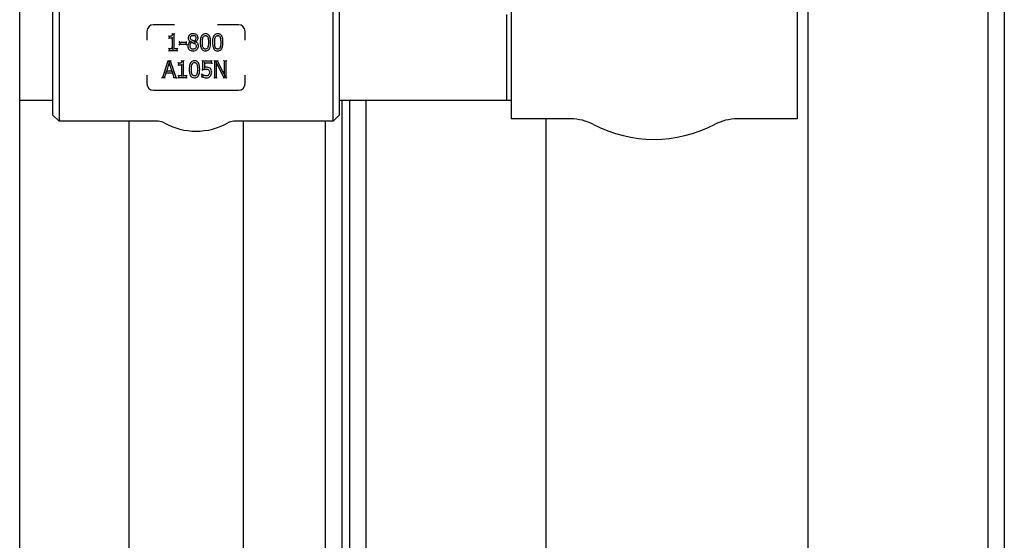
# Model space of a CAD drawing. Header units: inches. Extents: x 24 to 1128, y -94 to 748.
# Tile 418 of 546: x 971 to 986, y 251 to 259. Entities that reach past the tile are written whole.
import ezdxf

# ---------------------------------------------------------------- set-up
doc = ezdxf.new("R2010")
doc.units = ezdxf.units.IN
doc.header["$LTSCALE"] = 32
doc.header["$MEASUREMENT"] = 0
doc.layers.add('Visible (ANSI)', color=7, linetype='Continuous', lineweight=30)

msp = doc.modelspace()

# ---------------------------------------------------------------- linework, layer by layer
at = {"layer": 'Visible (ANSI)'}
for p, q in [((970.95916, 230.87537), (970.95916, 266.62537)), ((985.75416, 266.40662), (985.75416, 155.34422)), ((986.00416, 266.40662), (986.00416, 155.34422)), ((983.00416, 263.73255), (983.00416, 155.34422)), ((971.46666, 257.18287), (971.46666, 258.94287)), ((971.56041, 259.03662), (971.56041, 257.08912)), ((975.74791, 257.08912), (975.74791, 259.03662)), ((975.84166, 258.94287), (975.84166, 257.18287)), ((978.46666, 259.00037), (978.46666, 257.12537)), ((982.83666, 259.00037), (982.83666, 257.12537)), ((978.40416, 257.40537), (978.40416, 258.72037)), ((973.32701, 258.56287), (973.00416, 258.56287)), ((974.30416, 258.56287), (973.98132, 258.56287)), ((972.90416, 258.46287), (972.90416, 258.33036)), ((973.24119, 258.38637), (973.23077, 258.39678)), ((973.24119, 258.36347), (973.23077, 258.35306)), ((973.24119, 258.38637), (973.24119, 258.36347)), ((973.24119, 258.36347), (973.25161, 258.37389)), ((973.24119, 258.36347), (973.28657, 258.36347)), ((973.28657, 258.36347), (973.27616, 258.35306)), ((973.29285, 258.42121), (973.28324, 258.43163)), ((973.28657, 258.36347), (973.29699, 258.37389)), ((973.28657, 258.36347), (973.28657, 258.19593)), ((973.31878, 258.42121), (973.29285, 258.42121)), ((973.31878, 258.42121), (973.30837, 258.4108)), ((973.31878, 258.42121), (973.3292, 258.43163)), ((973.31878, 258.19593), (973.31878, 258.42121)), ((974.40416, 258.33036), (974.40416, 258.46287)), ((973.24119, 258.19593), (973.23077, 258.20635)), ((973.28657, 258.19593), (973.24119, 258.19593)), ((973.24119, 258.19593), (973.24119, 258.1704)), ((973.24119, 258.19593), (973.25161, 258.18551)), ((973.24119, 258.1704), (973.25161, 258.18082)), ((973.28657, 258.19593), (973.27616, 258.20635)), ((973.28657, 258.19593), (973.29699, 258.18551)), ((973.31878, 258.19593), (973.30837, 258.18551)), ((973.31878, 258.19593), (973.3292, 258.20635)), ((973.36315, 258.19593), (973.31878, 258.19593)), ((973.36315, 258.19593), (973.35274, 258.18551)), ((973.36315, 258.1704), (973.35274, 258.18082)), ((973.36315, 258.19593), (973.37357, 258.20635)), ((973.36315, 258.1704), (973.36315, 258.19593)), ((973.4061, 258.295), (973.39569, 258.30541)), ((973.39569, 258.25419), (973.4061, 258.26461)), ((973.50071, 258.295), (973.4061, 258.295)), ((973.4061, 258.295), (973.4061, 258.26461)), ((973.4061, 258.295), (973.41652, 258.28458)), ((973.4061, 258.26461), (973.41652, 258.27502)), ((973.4061, 258.26461), (973.50071, 258.26461)), ((973.50071, 258.295), (973.4903, 258.28458)), ((973.50071, 258.26461), (973.4903, 258.27502)), ((973.50071, 258.295), (973.51113, 258.30541)), ((973.50071, 258.26461), (973.50071, 258.295)), ((973.50071, 258.26461), (973.51113, 258.25419)), ((973.58082, 258.31091), (973.57041, 258.30492)), ((973.57041, 258.30492), (973.57041, 258.30391)), ((973.57935, 258.29834), (973.57041, 258.30391)), ((973.59046, 258.2954), (973.5893, 258.30712)), ((973.62207, 258.2707), (973.62713, 258.2798)), ((973.62693, 258.31201), (973.62891, 258.30042)), ((973.63616, 258.29584), (973.64658, 258.30249)), ((973.63757, 258.30905), (973.64658, 258.30351)), ((973.64658, 258.30249), (973.64658, 258.30351)), ((973.23077, 258.15999), (973.24119, 258.1704)), ((973.24119, 258.1704), (973.36315, 258.1704)), ((973.36315, 258.1704), (973.37357, 258.15999)), ((973.22427, 258.00878), (973.14, 257.75878)), ((973.20543, 257.85704), (973.24393, 257.97475)), ((973.21679, 258.0192), (973.22427, 258.00878)), ((973.2652, 258.00878), (973.22427, 258.00878)), ((973.22427, 258.00878), (973.23176, 257.99837)), ((973.24069, 257.99837), (973.24391, 258.0007)), ((973.24391, 258.0007), (973.24393, 257.97475)), ((973.24391, 258.0007), (973.24713, 257.99837)), ((973.24393, 257.97475), (973.28262, 257.85704)), ((973.24395, 257.94131), (973.24393, 257.97475)), ((973.2652, 258.00878), (973.25772, 257.99837)), ((973.2652, 258.00878), (973.27268, 258.0192)), ((973.34948, 257.75878), (973.2652, 258.00878)), ((973.38574, 257.97475), (973.37532, 257.98516)), ((973.38574, 257.95185), (973.37532, 257.94144)), ((973.38574, 257.97475), (973.38574, 257.95185)), ((973.38574, 257.95185), (973.39616, 257.96227)), ((973.38574, 257.95185), (973.43112, 257.95185)), ((973.43112, 257.95185), (973.42071, 257.94144)), ((973.4374, 258.00959), (973.42779, 258.02001)), ((973.43112, 257.95185), (973.44154, 257.96227)), ((973.43112, 257.95185), (973.43112, 257.78431)), ((973.46333, 258.00959), (973.4374, 258.00959)), ((973.46333, 258.00959), (973.45292, 257.99918)), ((973.46333, 258.00959), (973.47375, 258.02001)), ((973.46333, 257.78431), (973.46333, 258.00959)), ((973.75426, 258.00878), (973.74384, 258.0192)), ((973.75426, 257.87993), (973.74384, 257.86698)), ((973.75426, 258.00878), (973.75426, 257.87993)), ((973.89141, 258.00878), (973.75426, 258.00878)), ((973.75426, 258.00878), (973.76468, 257.99837)), ((973.78647, 257.97941), (973.77605, 257.98982)), ((973.77605, 257.90086), (973.78647, 257.91275)), ((973.78647, 257.97941), (973.89141, 257.97941)), ((973.78647, 257.91275), (973.78647, 257.97941)), ((973.78647, 257.97941), (973.79689, 257.96899)), ((973.84462, 257.87446), (973.83785, 257.86654)), ((973.89141, 258.00878), (973.881, 257.99837)), ((973.89141, 257.97941), (973.881, 257.98982)), ((973.89141, 258.00878), (973.90183, 258.0192)), ((973.89141, 257.97941), (973.89141, 258.00878)), ((973.89141, 257.97941), (973.90183, 257.96899)), ((973.93598, 258.00878), (973.92557, 258.0192)), ((973.98319, 258.00878), (973.93598, 258.00878)), ((973.93598, 258.00878), (973.93598, 257.75878)), ((973.93598, 258.00878), (973.9464, 257.99837)), ((973.95656, 257.99837), (973.96028, 258.00208)), ((973.96028, 258.00208), (973.96636, 257.99837)), ((973.96698, 257.97434), (973.96028, 258.00208)), ((973.96698, 257.75878), (973.96698, 257.97434)), ((973.96698, 257.97434), (974.0776, 257.75878)), ((973.96698, 257.97434), (973.9774, 257.93123)), ((973.98319, 258.00878), (973.9768, 257.99837)), ((973.98319, 258.00878), (973.98958, 258.0192)), ((974.08388, 257.81085), (973.98319, 258.00878)), ((974.08388, 258.00878), (974.07346, 258.0192)), ((974.08388, 258.00878), (974.08388, 257.81085)), ((974.11487, 258.00878), (974.08388, 258.00878)), ((974.08388, 258.00878), (974.09429, 257.99837)), ((974.11487, 258.00878), (974.10446, 257.99837)), ((974.11487, 258.00878), (974.12529, 258.0192)), ((974.11487, 257.75878), (974.11487, 258.00878)), ((972.90416, 257.79539), (972.90416, 257.66287)), ((973.14, 257.75878), (973.12549, 257.74837)), ((973.14, 257.75878), (973.1545, 257.7692)), ((973.14, 257.75878), (973.17363, 257.75878)), ((973.17363, 257.75878), (973.16606, 257.7692)), ((973.17363, 257.75878), (973.19632, 257.82868)), ((973.17363, 257.75878), (973.1812, 257.74837)), ((973.19632, 257.82868), (973.18875, 257.83909)), ((973.19107, 257.84662), (973.20543, 257.85704)), ((973.19632, 257.82868), (973.29174, 257.82868)), ((973.19632, 257.82868), (973.20389, 257.81826)), ((973.2198, 257.86746), (973.20543, 257.85704)), ((973.28262, 257.85704), (973.20543, 257.85704)), ((973.28262, 257.85704), (973.26823, 257.86746)), ((973.28262, 257.85704), (973.29701, 257.84662)), ((973.29174, 257.82868), (973.28417, 257.81826)), ((973.29174, 257.82868), (973.29931, 257.83909)), ((973.29174, 257.82868), (973.31443, 257.75878)), ((973.31443, 257.75878), (973.30686, 257.74837)), ((973.31443, 257.75878), (973.322, 257.7692)), ((973.31443, 257.75878), (973.34948, 257.75878)), ((973.34948, 257.75878), (973.33497, 257.7692)), ((973.34948, 257.75878), (973.36398, 257.74837)), ((973.38574, 257.78431), (973.37532, 257.79473)), ((973.37532, 257.74837), (973.38574, 257.75878)), ((973.43112, 257.78431), (973.38574, 257.78431)), ((973.38574, 257.78431), (973.38574, 257.75878)), ((973.38574, 257.78431), (973.39616, 257.77389)), ((973.38574, 257.75878), (973.39616, 257.7692)), ((973.38574, 257.75878), (973.5077, 257.75878)), ((973.43112, 257.78431), (973.42071, 257.79473)), ((973.43112, 257.78431), (973.44154, 257.77389)), ((973.46333, 257.78431), (973.45292, 257.77389)), ((973.46333, 257.78431), (973.47375, 257.79473)), ((973.5077, 257.78431), (973.46333, 257.78431)), ((973.5077, 257.78431), (973.49729, 257.77389)), ((973.5077, 257.75878), (973.49729, 257.7692)), ((973.5077, 257.78431), (973.51812, 257.79473)), ((973.5077, 257.75878), (973.5077, 257.78431)), ((973.5077, 257.75878), (973.51812, 257.74837)), ((973.74393, 257.80315), (973.73351, 257.81357)), ((973.74393, 257.7677), (973.73351, 257.76121)), ((973.74636, 257.80315), (973.74393, 257.80315)), ((973.74393, 257.80315), (973.74393, 257.7677)), ((973.74393, 257.80315), (973.74576, 257.80132)), ((973.74636, 257.80315), (973.74978, 257.81357)), ((973.76978, 257.77998), (973.7733, 257.78978)), ((973.85395, 257.79091), (973.84603, 257.79768)), ((973.93598, 257.75878), (973.92557, 257.74837)), ((973.93598, 257.75878), (973.9464, 257.7692)), ((973.93598, 257.75878), (973.96698, 257.75878)), ((973.96698, 257.75878), (973.95656, 257.7692)), ((973.96698, 257.75878), (973.9774, 257.74837)), ((974.07123, 257.74837), (974.0776, 257.75878)), ((974.08388, 257.81085), (974.07346, 257.8543)), ((974.0776, 257.75878), (974.08396, 257.7692)), ((974.0776, 257.75878), (974.11487, 257.75878)), ((974.08388, 257.81085), (974.09395, 257.76885)), ((974.09338, 257.7692), (974.09395, 257.76885)), ((974.09395, 257.76885), (974.09429, 257.7692)), ((974.11487, 257.75878), (974.10446, 257.7692)), ((974.11487, 257.75878), (974.12529, 257.74837)), ((974.40416, 257.66287), (974.40416, 257.79539)), ((973.00416, 257.56287), (974.30416, 257.56287)), ((971.46666, 257.40537), (970.95916, 257.40537)), ((978.40416, 257.40537), (975.84166, 257.40537)), ((975.87916, 257.40537), (975.87916, 155.34422)), ((976.00416, 155.34422), (976.00416, 257.40537)), ((976.25416, 155.34422), (976.25416, 257.40537)), ((978.46666, 257.40701), (978.40416, 257.40537)), ((971.46666, 257.18287), (971.56041, 257.08912)), ((975.84166, 257.18287), (975.74791, 257.08912)), ((979.37844, 257.12537), (978.46666, 257.12537)), ((979.00416, 155.34422), (979.00416, 257.12537)), ((982.83666, 257.12537), (981.92489, 257.12537)), ((973.0765, 257.08912), (971.56041, 257.08912)), ((972.62916, 257.08912), (972.62916, 240.50037)), ((975.74791, 257.08912), (974.23183, 257.08912)), ((974.37916, 150.38487), (974.37916, 257.08912)), ((975.62916, 257.08912), (975.62916, 155.34422))]:
    msp.add_line(p, q, dxfattribs=at)
for centre, radius, start, end in [((973.00416, 258.46287), 0.1, 90, 180), ((974.30416, 258.46287), 0.1, 0, 90), ((973.00416, 257.66287), 0.1, 180, 270), ((974.30416, 257.66287), 0.1, 270, 0), ((979.37844, 256.37537), 0.75, 62.419801, 90), ((981.92489, 256.37537), 0.75, 90, 117.580199), ((973.0765, 256.90162), 0.1875, 60.655171, 90), ((973.65416, 257.92912), 0.99125, 240.655171, 299.344829), ((974.23183, 256.90162), 0.1875, 90, 119.344829), ((980.65166, 258.81287), 2, 242.419801, 297.580199)]:
    msp.add_arc(centre, radius, start, end, dxfattribs=at)
for points, knots in [([(973.29285, 258.42121), (973.29261, 258.41822), (973.29219, 258.41529), (973.29066, 258.40881), (973.28937, 258.40537), (973.28629, 258.40013), (973.2847, 258.39815), (973.28168, 258.3954), (973.28042, 258.39447), (973.27908, 258.39366), (973.27628, 258.39198), (973.27299, 258.39063), (973.2655, 258.38845), (973.26122, 258.38768), (973.25173, 258.38659), (973.24648, 258.38637), (973.24119, 258.38637)], [-0.219145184, -0.219145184, -0.219145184, -0.219145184, -0.192911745, -0.192911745, -0.157424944, -0.157424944, -0.130127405, -0.130127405, -0.113066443, -0.113066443, -0.113066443, -0.079749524, -0.079749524, -0.042571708, -0.042571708, 0, 0, 0, 0]), ([(973.25161, 258.37626), (973.25158, 258.37629), (973.25156, 258.37631), (973.25044, 258.37736), (973.24934, 258.3784), (973.24728, 258.38038), (973.24629, 258.38134), (973.24443, 258.38315), (973.24356, 258.38401), (973.24231, 258.38525), (973.24188, 258.38568), (973.24133, 258.38623), (973.24119, 258.38637), (973.24119, 258.38637)], [-0.0497712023, -0.0497712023, -0.0497712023, -0.0497712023, -0.0495105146, -0.0495105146, -0.0381761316, -0.0381761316, -0.027254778, -0.027254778, -0.0159170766, -0.0159170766, -0.0074240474, -0.0074240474, 0, 0, 0, 0]), ([(973.30183, 258.4108), (973.30181, 258.41082), (973.30179, 258.41085), (973.30093, 258.41192), (973.30007, 258.41296), (973.29842, 258.41493), (973.29761, 258.41588), (973.29597, 258.41776), (973.29515, 258.41868), (973.29396, 258.42001), (973.29353, 258.42048), (973.29299, 258.42107), (973.29285, 258.42121), (973.29285, 258.42121)], [-0.0002461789, -0.0002461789, -0.0002461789, -0.0002461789, 0, 0, 0.0102186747, 0.0102186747, 0.0202290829, 0.0202290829, 0.0317142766, 0.0317142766, 0.0405246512, 0.0405246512, 0.048289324, 0.048289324, 0.048289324, 0.048289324]), ([(973.60951, 258.42607), (973.60398, 258.42607), (973.59831, 258.42567), (973.58595, 258.42356), (973.57929, 258.42161), (973.56361, 258.4144), (973.55523, 258.40814), (973.54276, 258.39345), (973.53838, 258.38528), (973.53474, 258.3712), (973.53414, 258.3656), (973.53414, 258.36023)], [-0.241089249, -0.241089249, -0.241089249, -0.241089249, -0.202852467, -0.202852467, -0.157550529, -0.157550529, -0.090719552, -0.090719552, -0.035203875, -0.035203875, 0, 0, 0, 0]), ([(973.53414, 258.36023), (973.53414, 258.35659), (973.53438, 258.35281), (973.53614, 258.34199), (973.53865, 258.33474), (973.54306, 258.32842), (973.54745, 258.32213), (973.55273, 258.31724), (973.56217, 258.31), (973.56628, 258.30733), (973.57041, 258.30492)], [-0.149197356, -0.149197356, -0.149197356, -0.149197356, -0.124988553, -0.124988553, -0.080485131, -0.080485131, -0.080485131, -0.033675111, -0.033675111, 0, 0, 0, 0]), ([(973.56777, 258.36408), (973.56777, 258.36673), (973.56798, 258.36935), (973.56914, 258.37586), (973.57045, 258.37955), (973.5749, 258.38726), (973.57851, 258.391), (973.58742, 258.39709), (973.59261, 258.39919), (973.60176, 258.40103), (973.6055, 258.40136), (973.6093, 258.40136)], [-0.200284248, -0.200284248, -0.200284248, -0.200284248, -0.175955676, -0.175955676, -0.137029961, -0.137029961, -0.086426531, -0.086426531, -0.033538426, -0.033538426, 0, 0, 0, 0]), ([(973.59168, 258.32761), (973.59045, 258.32832), (973.58925, 258.32905), (973.58313, 258.33303), (973.57877, 258.33672), (973.57213, 258.34497), (973.57002, 258.34928), (973.56812, 258.35737), (973.56777, 258.3607), (973.56777, 258.36408)], [-0.143933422, -0.143933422, -0.143933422, -0.143933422, -0.131850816, -0.131850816, -0.080701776, -0.080701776, -0.031039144, -0.031039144, 0, 0, 0, 0]), ([(973.62693, 258.31201), (973.62369, 258.31307), (973.62044, 258.31428), (973.61395, 258.3169), (973.61071, 258.31832), (973.60748, 258.31981), (973.60474, 258.32108), (973.60201, 258.32236), (973.59667, 258.32497), (973.59403, 258.3263), (973.59168, 258.32761)], [-0.103161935, -0.103161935, -0.103161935, -0.103161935, -0.074986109, -0.074986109, -0.046810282, -0.046810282, -0.046810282, -0.023405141, -0.023405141, 0, 0, 0, 0]), ([(973.6093, 258.40136), (973.61268, 258.40136), (973.61603, 258.40112), (973.62344, 258.39988), (973.62737, 258.39869), (973.63604, 258.39449), (973.64042, 258.39086), (973.64723, 258.38212), (973.64952, 258.37728), (973.65149, 258.36884), (973.65185, 258.36549), (973.65185, 258.36205)], [-0.206260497, -0.206260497, -0.206260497, -0.206260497, -0.176768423, -0.176768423, -0.13805989, -0.13805989, -0.083499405, -0.083499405, -0.031563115, -0.031563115, 0, 0, 0, 0]), ([(973.68467, 258.36246), (973.68467, 258.36637), (973.68436, 258.37041), (973.68249, 258.38091), (973.68023, 258.38731), (973.67248, 258.40057), (973.66661, 258.40668), (973.65365, 258.41619), (973.64666, 258.41956), (973.62955, 258.42499), (973.61936, 258.42607), (973.60951, 258.42607)], [-0.2382608, -0.2382608, -0.2382608, -0.2382608, -0.212527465, -0.212527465, -0.171354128, -0.171354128, -0.118327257, -0.118327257, -0.069104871, -0.069104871, 0, 0, 0, 0]), ([(973.62488, 258.32377), (973.62489, 258.32374), (973.62489, 258.32371), (973.62507, 258.32273), (973.62524, 258.32177), (973.62557, 258.31992), (973.62572, 258.31903), (973.62609, 258.3169), (973.6263, 258.31572), (973.62661, 258.31387), (973.62673, 258.31317), (973.62689, 258.31225), (973.62693, 258.31201), (973.62693, 258.31201)], [-0.0446884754, -0.0446884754, -0.0446884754, -0.0446884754, -0.0444658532, -0.0444658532, -0.037097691, -0.037097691, -0.029877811, -0.029877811, -0.018940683, -0.018940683, -0.0092124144, -0.0092124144, 0, 0, 0, 0]), ([(973.65185, 258.36205), (973.65185, 258.35731), (973.65146, 258.35257), (973.64926, 258.34073), (973.64689, 258.33412), (973.6401, 258.32406), (973.63644, 258.3201), (973.63062, 258.31493), (973.6288, 258.31345), (973.62693, 258.31201)], [-0.171595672, -0.171595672, -0.171595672, -0.171595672, -0.131191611, -0.131191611, -0.066545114, -0.066545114, -0.019728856, -0.019728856, 0, 0, 0, 0]), ([(973.64658, 258.30351), (973.64927, 258.30487), (973.65194, 258.3064), (973.66016, 258.31185), (973.66536, 258.31647), (973.67539, 258.32891), (973.67949, 258.33672), (973.68376, 258.35087), (973.68467, 258.3567), (973.68467, 258.36246)], [-0.157442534, -0.157442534, -0.157442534, -0.157442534, -0.137319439, -0.137319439, -0.09338685, -0.09338685, -0.035918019, -0.035918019, 0, 0, 0, 0]), ([(973.79731, 258.42547), (973.79238, 258.42547), (973.78731, 258.42513), (973.77409, 258.42294), (973.76592, 258.42028), (973.74946, 258.41044), (973.74214, 258.40265), (973.73684, 258.39417), (973.73137, 258.38541), (973.72794, 258.37626), (973.72245, 258.35686), (973.72068, 258.34663), (973.71785, 258.32265), (973.71729, 258.30886), (973.71729, 258.2952)], [-0.397627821, -0.397627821, -0.397627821, -0.397627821, -0.363735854, -0.363735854, -0.309508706, -0.309508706, -0.243937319, -0.243937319, -0.243937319, -0.176606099, -0.176606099, -0.101793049, -0.101793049, 0, 0, 0, 0]), ([(973.75132, 258.2952), (973.75132, 258.30996), (973.75179, 258.32469), (973.75314, 258.33916), (973.75421, 258.35048), (973.7562, 258.36172), (973.76003, 258.37137)], [-0.205397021, -0.205397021, -0.205397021, -0.205397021, -0.091163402, -0.091163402, -0.091163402, 0, 0, 0, 0]), ([(973.76003, 258.37137), (973.76073, 258.37312), (973.7615, 258.37482), (973.76496, 258.38162), (973.76831, 258.38613), (973.77643, 258.39305), (973.78115, 258.39534), (973.78996, 258.39736), (973.7936, 258.39771), (973.79731, 258.39771)], [-0.155198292, -0.155198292, -0.155198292, -0.155198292, -0.13862551, -0.13862551, -0.086284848, -0.086284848, -0.03318648, -0.03318648, 0, 0, 0, 0]), ([(973.87713, 258.2954), (973.87713, 258.31155), (973.8763, 258.32807), (973.87111, 258.36087), (973.86704, 258.37754), (973.85778, 258.39305), (973.853, 258.40106), (973.8465, 258.40859), (973.8259, 258.42257), (973.81097, 258.42547), (973.79731, 258.42547)], [-0.395550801, -0.395550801, -0.395550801, -0.395550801, -0.275419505, -0.275419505, -0.155293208, -0.155293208, -0.155293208, -0.093733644, -0.093733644, 0, 0, 0, 0]), ([(973.79731, 258.39771), (973.80013, 258.39771), (973.80292, 258.39751), (973.80834, 258.3966), (973.81095, 258.39588), (973.81717, 258.39336), (973.82056, 258.39109), (973.82682, 258.38498), (973.82957, 258.38106), (973.83259, 258.37509), (973.83331, 258.37345), (973.83398, 258.37178)], [-0.153457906, -0.153457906, -0.153457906, -0.153457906, -0.128159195, -0.128159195, -0.101903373, -0.101903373, -0.060659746, -0.060659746, -0.015922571, -0.015922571, 0, 0, 0, 0]), ([(973.83398, 258.37178), (973.83588, 258.36699), (973.83735, 258.36183), (973.84034, 258.34795), (973.84132, 258.33899), (973.84281, 258.3185), (973.8431, 258.30696), (973.8431, 258.2954)], [-0.206075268, -0.206075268, -0.206075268, -0.206075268, -0.161235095, -0.161235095, -0.089490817, -0.089490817, 0, 0, 0, 0]), ([(973.98491, 258.42547), (973.97998, 258.42547), (973.97491, 258.42513), (973.96169, 258.42294), (973.95352, 258.42028), (973.93706, 258.41044), (973.92974, 258.40265), (973.92444, 258.39417), (973.91897, 258.38541), (973.91554, 258.37626), (973.91005, 258.35686), (973.90828, 258.34663), (973.90545, 258.32265), (973.90489, 258.30886), (973.90489, 258.2952)], [-0.397627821, -0.397627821, -0.397627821, -0.397627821, -0.363735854, -0.363735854, -0.309508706, -0.309508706, -0.243937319, -0.243937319, -0.243937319, -0.176606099, -0.176606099, -0.101793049, -0.101793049, 0, 0, 0, 0]), ([(973.93892, 258.2952), (973.93892, 258.30996), (973.93939, 258.32469), (973.94075, 258.33916), (973.94181, 258.35048), (973.9438, 258.36172), (973.94763, 258.37137)], [-0.205397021, -0.205397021, -0.205397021, -0.205397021, -0.091163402, -0.091163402, -0.091163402, 0, 0, 0, 0]), ([(973.94763, 258.37137), (973.94833, 258.37312), (973.9491, 258.37482), (973.95256, 258.38162), (973.95591, 258.38613), (973.96403, 258.39305), (973.96875, 258.39534), (973.97756, 258.39736), (973.98121, 258.39771), (973.98491, 258.39771)], [-0.155198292, -0.155198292, -0.155198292, -0.155198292, -0.13862551, -0.13862551, -0.086284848, -0.086284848, -0.03318648, -0.03318648, 0, 0, 0, 0]), ([(974.06473, 258.2954), (974.06473, 258.31155), (974.06391, 258.32807), (974.05872, 258.36087), (974.05464, 258.37754), (974.04539, 258.39305), (974.0406, 258.40106), (974.0341, 258.40859), (974.0135, 258.42257), (973.99858, 258.42547), (973.98491, 258.42547)], [-0.395550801, -0.395550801, -0.395550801, -0.395550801, -0.275419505, -0.275419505, -0.155293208, -0.155293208, -0.155293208, -0.093733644, -0.093733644, 0, 0, 0, 0]), ([(973.98491, 258.39771), (973.98774, 258.39771), (973.99052, 258.39751), (973.99594, 258.3966), (973.99855, 258.39588), (974.00477, 258.39336), (974.00816, 258.39109), (974.01442, 258.38498), (974.01717, 258.38106), (974.02019, 258.37509), (974.02092, 258.37345), (974.02158, 258.37178)], [-0.153457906, -0.153457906, -0.153457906, -0.153457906, -0.128159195, -0.128159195, -0.101903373, -0.101903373, -0.060659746, -0.060659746, -0.015922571, -0.015922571, 0, 0, 0, 0]), ([(974.02158, 258.37178), (974.02348, 258.36699), (974.02495, 258.36183), (974.02794, 258.34795), (974.02892, 258.33899), (974.03041, 258.3185), (974.0307, 258.30696), (974.0307, 258.2954)], [-0.206075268, -0.206075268, -0.206075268, -0.206075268, -0.161235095, -0.161235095, -0.089490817, -0.089490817, 0, 0, 0, 0]), ([(973.57041, 258.30391), (973.56365, 258.3006), (973.55701, 258.29639), (973.54254, 258.28343), (973.53573, 258.27341), (973.52929, 258.25497), (973.52806, 258.24706), (973.52806, 258.23949)], [-0.176445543, -0.176445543, -0.176445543, -0.176445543, -0.125069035, -0.125069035, -0.049773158, -0.049773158, 0, 0, 0, 0]), ([(973.52806, 258.23949), (973.52806, 258.22968), (973.52983, 258.21943), (973.53353, 258.21011), (973.53705, 258.20125), (973.54262, 258.19286), (973.54954, 258.1862)], [-0.12818083, -0.12818083, -0.12818083, -0.12818083, -0.06222407, -0.06222407, -0.06222407, 0, 0, 0, 0]), ([(973.54954, 258.1862), (973.55327, 258.18262), (973.55745, 258.17944), (973.56894, 258.17254), (973.57644, 258.16961), (973.59259, 258.16557), (973.6012, 258.16473), (973.60951, 258.16473)], [-0.144670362, -0.144670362, -0.144670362, -0.144670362, -0.111327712, -0.111327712, -0.057979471, -0.057979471, 0, 0, 0, 0]), ([(973.55171, 258.3049), (973.55175, 258.3049), (973.55179, 258.3049), (973.55508, 258.30484), (973.55843, 258.30476), (973.56381, 258.30462), (973.56591, 258.30456), (973.56827, 258.30448), (973.56896, 258.30446), (973.56956, 258.30444)], [-0.0003232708, -0.0003232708, -0.0003232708, -0.0003232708, 0, 0, 0.0247475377, 0.0247475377, 0.0434960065, 0.0434960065, 0.0515965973, 0.0515965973, 0.0515965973, 0.0515965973]), ([(973.5619, 258.24192), (973.5619, 258.24737), (973.56247, 258.25281), (973.56565, 258.2663), (973.56933, 258.27399), (973.5789, 258.28643), (973.58432, 258.29133), (973.59046, 258.2954)], [-0.186049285, -0.186049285, -0.186049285, -0.186049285, -0.139078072, -0.139078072, -0.063924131, -0.063924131, 0, 0, 0, 0]), ([(973.60991, 258.18965), (973.60349, 258.18965), (973.59718, 258.19078), (973.58297, 258.19666), (973.57539, 258.20329), (973.56448, 258.22023), (973.5619, 258.23081), (973.5619, 258.24192)], [-0.242119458, -0.242119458, -0.242119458, -0.242119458, -0.184336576, -0.184336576, -0.096384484, -0.096384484, 0, 0, 0, 0]), ([(973.57041, 258.30492), (973.57041, 258.30492), (973.5702, 258.30481), (973.56974, 258.30454), (973.56965, 258.30449), (973.56956, 258.30444)], [0, 0, 0, 0, 0.0090319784, 0.0090319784, 0.0108871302, 0.0108871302, 0.0108871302, 0.0108871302]), ([(973.56956, 258.30444), (973.56972, 258.30433), (973.56987, 258.30424), (973.57026, 258.304), (973.57041, 258.30391), (973.57041, 258.30391)], [0.0044635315, 0.0044635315, 0.0044635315, 0.0044635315, 0.0077811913, 0.0077811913, 0.0153686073, 0.0153686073, 0.0153686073, 0.0153686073]), ([(973.57935, 258.29834), (973.57445, 258.29522), (973.57161, 258.29302), (973.57083, 258.29241), (973.57076, 258.29235), (973.57068, 258.29229)], [-0.00673444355, -0.00673444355, -0.00673444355, -0.00673444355, 0, 0, 0.00073867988, 0.00073867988, 0.00073867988, 0.00073867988]), ([(973.58082, 258.30135), (973.5808, 258.3013), (973.58077, 258.30125), (973.58027, 258.30025), (973.5798, 258.29929), (973.57935, 258.29834)], [-0.00042664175, -0.00042664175, -0.00042664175, -0.00042664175, 0, 0, 0.00809807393, 0.00809807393, 0.00809807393, 0.00809807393]), ([(973.59189, 258.28358), (973.59188, 258.28361), (973.59188, 258.28364), (973.59174, 258.28462), (973.59161, 258.28558), (973.59136, 258.28743), (973.59125, 258.28833), (973.59099, 258.29048), (973.59086, 258.29166), (973.59065, 258.29353), (973.59058, 258.29424), (973.59049, 258.29517), (973.59046, 258.2954), (973.59046, 258.2954)], [-0.0446216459, -0.0446216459, -0.0446216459, -0.0446216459, -0.0444000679, -0.0444000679, -0.0370735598, -0.0370735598, -0.02988243, -0.02988243, -0.0189343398, -0.0189343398, -0.009203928, -0.009203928, 0, 0, 0, 0]), ([(973.59046, 258.2954), (973.59403, 258.29395), (973.5976, 258.29251), (973.60476, 258.28963), (973.60834, 258.28821), (973.61194, 258.28679), (973.61464, 258.28573), (973.6173, 258.28462), (973.62242, 258.2823), (973.6249, 258.28108), (973.62713, 258.2798)], [-0.104758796, -0.104758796, -0.104758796, -0.104758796, -0.075525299, -0.075525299, -0.046291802, -0.046291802, -0.046291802, -0.023145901, -0.023145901, 0, 0, 0, 0]), ([(973.60951, 258.16473), (973.6152, 258.16473), (973.62104, 258.16517), (973.63434, 258.16752), (973.64173, 258.16984), (973.65853, 258.17811), (973.6672, 258.18495), (973.68023, 258.20038), (973.68493, 258.20869), (973.68997, 258.22494), (973.69095, 258.23269), (973.69095, 258.24009)], [-0.271467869, -0.271467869, -0.271467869, -0.271467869, -0.232132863, -0.232132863, -0.181384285, -0.181384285, -0.109317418, -0.109317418, -0.049731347, -0.049731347, 0, 0, 0, 0]), ([(973.65651, 258.23685), (973.65651, 258.2332), (973.65624, 258.22958), (973.65485, 258.22145), (973.6535, 258.21709), (973.64874, 258.20748), (973.64467, 258.20259), (973.63426, 258.1946), (973.62782, 258.19189), (973.61731, 258.18995), (973.61364, 258.18965), (973.60991, 258.18965)], [-0.230804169, -0.230804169, -0.230804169, -0.230804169, -0.199124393, -0.199124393, -0.156816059, -0.156816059, -0.097625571, -0.097625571, -0.03265509, -0.03265509, 0, 0, 0, 0]), ([(973.62713, 258.2798), (973.62713, 258.2798), (973.62726, 258.28003), (973.62776, 258.28093), (973.62813, 258.28159), (973.62905, 258.28326), (973.6296, 258.28425), (973.63052, 258.2859), (973.63085, 258.28649), (973.63135, 258.28739), (973.63152, 258.28769), (973.63177, 258.28815), (973.63186, 258.28831), (973.63202, 258.28859), (973.63209, 258.28872), (973.63217, 258.28886), (973.63218, 258.28889), (973.63219, 258.28891)], [-0.04147151, -0.04147151, -0.04147151, -0.04147151, -0.0311363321, -0.0311363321, -0.020800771, -0.020800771, -0.0104645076, -0.0104645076, -0.0051256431, -0.0051256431, -0.0024494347, -0.0024494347, -0.0010947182, -0.0010947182, 0, 0, 0.0001929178, 0.0001929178, 0.0001929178, 0.0001929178]), ([(973.62713, 258.2798), (973.62964, 258.27844), (973.63209, 258.27703), (973.63961, 258.27227), (973.64434, 258.26864), (973.65177, 258.26027), (973.65408, 258.25518), (973.65616, 258.24521), (973.65651, 258.24106), (973.65651, 258.23685)], [-0.168897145, -0.168897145, -0.168897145, -0.168897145, -0.145605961, -0.145605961, -0.094536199, -0.094536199, -0.036360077, -0.036360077, 0, 0, 0, 0]), ([(973.63616, 258.30604), (973.63619, 258.30609), (973.63621, 258.30614), (973.63669, 258.30714), (973.63713, 258.3081), (973.63757, 258.30905)], [-0.00044597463, -0.00044597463, -0.00044597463, -0.00044597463, 0, 0, 0.00799178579, 0.00799178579, 0.00799178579, 0.00799178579]), ([(973.63757, 258.30905), (973.64228, 258.31222), (973.64474, 258.31417), (973.64531, 258.31463), (973.64539, 258.31468), (973.64546, 258.31474)], [-0.00493837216, -0.00493837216, -0.00493837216, -0.00493837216, 0, 0, 0.00069065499, 0.00069065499, 0.00069065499, 0.00069065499]), ([(973.64658, 258.30351), (973.64658, 258.30351), (973.64678, 258.30339), (973.64722, 258.30311), (973.6473, 258.30306), (973.64739, 258.30301)], [-0.0448997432, -0.0448997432, -0.0448997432, -0.0448997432, -0.0359775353, -0.0359775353, -0.0342000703, -0.0342000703, -0.0342000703, -0.0342000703]), ([(973.64658, 258.30249), (973.64658, 258.30249), (973.64672, 258.30258), (973.6471, 258.30282), (973.64723, 258.30291), (973.64739, 258.30301)], [0, 0, 0, 0, 0.0074790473, 0.0074790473, 0.0106470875, 0.0106470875, 0.0106470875, 0.0106470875]), ([(973.69095, 258.24009), (973.69095, 258.24423), (973.69068, 258.24851), (973.68931, 258.25711), (973.68822, 258.26143), (973.68387, 258.27243), (973.67933, 258.27884), (973.67097, 258.28728), (973.66719, 258.29036), (973.65787, 258.29681), (973.65225, 258.29987), (973.64658, 258.30249)], [-0.176753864, -0.176753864, -0.176753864, -0.176753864, -0.14867142, -0.14867142, -0.120788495, -0.120788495, -0.076016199, -0.076016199, -0.044007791, -0.044007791, 0, 0, 0, 0]), ([(973.64739, 258.30301), (973.64802, 258.30302), (973.64875, 258.30304), (973.65129, 258.30309), (973.65358, 258.30316), (973.65924, 258.30336), (973.66268, 258.30351), (973.66603, 258.30368), (973.66608, 258.30369), (973.66612, 258.30369)], [0.0021282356, 0.0021282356, 0.0021282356, 0.0021282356, 0.0089889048, 0.0089889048, 0.0255211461, 0.0255211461, 0.0460991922, 0.0460991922, 0.0463681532, 0.0463681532, 0.0463681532, 0.0463681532]), ([(973.71729, 258.2952), (973.71729, 258.27901), (973.7181, 258.26246), (973.72324, 258.22957), (973.72724, 258.21283), (973.73663, 258.19725), (973.74131, 258.18948), (973.74763, 258.1822), (973.76815, 258.16808), (973.78338, 258.16513), (973.79731, 258.16513)], [-0.39636224, -0.39636224, -0.39636224, -0.39636224, -0.275883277, -0.275883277, -0.155409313, -0.155409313, -0.155409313, -0.095728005, -0.095728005, 0, 0, 0, 0]), ([(973.75983, 258.21983), (973.75556, 258.231), (973.75351, 258.24317), (973.75158, 258.26888), (973.75132, 258.28204), (973.75132, 258.2952)], [-0.2030371, -0.2030371, -0.2030371, -0.2030371, -0.10151855, -0.10151855, 0, 0, 0, 0]), ([(973.79731, 258.19289), (973.79443, 258.19289), (973.7916, 258.1931), (973.78599, 258.19403), (973.78325, 258.19479), (973.7768, 258.19746), (973.77333, 258.19985), (973.76695, 258.20623), (973.76418, 258.21029), (973.76121, 258.2164), (973.76048, 258.21809), (973.75983, 258.21983)], [-0.157470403, -0.157470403, -0.157470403, -0.157470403, -0.131812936, -0.131812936, -0.104326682, -0.104326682, -0.061811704, -0.061811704, -0.016486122, -0.016486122, 0, 0, 0, 0]), ([(973.79731, 258.16513), (973.80219, 258.16513), (973.80721, 258.16547), (973.8203, 258.16765), (973.82838, 258.1703), (973.84487, 258.18014), (973.85225, 258.18805), (973.85758, 258.19664), (973.86297, 258.20532), (973.8664, 258.2144), (973.87196, 258.23388), (973.87375, 258.24426), (973.87657, 258.26825), (973.87713, 258.28189), (973.87713, 258.2954)], [-0.396934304, -0.396934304, -0.396934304, -0.396934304, -0.363440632, -0.363440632, -0.309850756, -0.309850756, -0.243486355, -0.243486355, -0.243486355, -0.176615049, -0.176615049, -0.100672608, -0.100672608, 0, 0, 0, 0]), ([(973.83418, 258.21923), (973.83353, 258.21753), (973.83281, 258.21588), (973.82943, 258.20902), (973.82607, 258.20442), (973.81794, 258.19753), (973.81324, 258.19525), (973.80455, 258.19324), (973.80096, 258.19289), (973.79731, 258.19289)], [-0.154786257, -0.154786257, -0.154786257, -0.154786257, -0.138707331, -0.138707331, -0.085395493, -0.085395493, -0.03284442, -0.03284442, 0, 0, 0, 0]), ([(973.8431, 258.2954), (973.8431, 258.28033), (973.84263, 258.26528), (973.84107, 258.25063), (973.8399, 258.2396), (973.83789, 258.22865), (973.83418, 258.21923)], [-0.205390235, -0.205390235, -0.205390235, -0.205390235, -0.088747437, -0.088747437, -0.088747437, 0, 0, 0, 0]), ([(973.90489, 258.2952), (973.90489, 258.27901), (973.9057, 258.26246), (973.91084, 258.22957), (973.91485, 258.21283), (973.92423, 258.19725), (973.92891, 258.18948), (973.93523, 258.1822), (973.95575, 258.16808), (973.97098, 258.16513), (973.98491, 258.16513)], [-0.39636224, -0.39636224, -0.39636224, -0.39636224, -0.275883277, -0.275883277, -0.155409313, -0.155409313, -0.155409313, -0.095728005, -0.095728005, 0, 0, 0, 0]), ([(973.94743, 258.21983), (973.94316, 258.231), (973.94111, 258.24317), (973.93918, 258.26888), (973.93892, 258.28204), (973.93892, 258.2952)], [-0.2030371, -0.2030371, -0.2030371, -0.2030371, -0.10151855, -0.10151855, 0, 0, 0, 0]), ([(973.98491, 258.19289), (973.98204, 258.19289), (973.9792, 258.1931), (973.97359, 258.19403), (973.97085, 258.19479), (973.9644, 258.19746), (973.96093, 258.19985), (973.95455, 258.20623), (973.95178, 258.21029), (973.94881, 258.2164), (973.94808, 258.21809), (973.94743, 258.21983)], [-0.157470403, -0.157470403, -0.157470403, -0.157470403, -0.131812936, -0.131812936, -0.104326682, -0.104326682, -0.061811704, -0.061811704, -0.016486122, -0.016486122, 0, 0, 0, 0]), ([(973.98491, 258.16513), (973.98979, 258.16513), (973.99481, 258.16547), (974.0079, 258.16765), (974.01599, 258.1703), (974.03247, 258.18014), (974.03985, 258.18805), (974.04518, 258.19664), (974.05057, 258.20532), (974.054, 258.2144), (974.05956, 258.23388), (974.06135, 258.24426), (974.06417, 258.26825), (974.06473, 258.28189), (974.06473, 258.2954)], [-0.396934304, -0.396934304, -0.396934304, -0.396934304, -0.363440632, -0.363440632, -0.309850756, -0.309850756, -0.243486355, -0.243486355, -0.243486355, -0.176615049, -0.176615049, -0.100672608, -0.100672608, 0, 0, 0, 0]), ([(974.02178, 258.21923), (974.02113, 258.21753), (974.02041, 258.21588), (974.01704, 258.20902), (974.01368, 258.20442), (974.00554, 258.19753), (974.00084, 258.19525), (973.99215, 258.19324), (973.98856, 258.19289), (973.98491, 258.19289)], [-0.154786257, -0.154786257, -0.154786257, -0.154786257, -0.138707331, -0.138707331, -0.085395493, -0.085395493, -0.03284442, -0.03284442, 0, 0, 0, 0]), ([(974.0307, 258.2954), (974.0307, 258.28033), (974.03023, 258.26528), (974.02867, 258.25063), (974.0275, 258.2396), (974.02549, 258.22865), (974.02178, 258.21923)], [-0.205390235, -0.205390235, -0.205390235, -0.205390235, -0.088747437, -0.088747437, -0.088747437, 0, 0, 0, 0]), ([(973.4374, 258.00959), (973.43716, 258.0066), (973.43674, 258.00367), (973.43522, 257.99719), (973.43392, 257.99375), (973.43084, 257.98851), (973.42925, 257.98653), (973.42623, 257.98378), (973.42497, 257.98285), (973.42363, 257.98204), (973.42084, 257.98037), (973.41754, 257.97902), (973.41005, 257.97683), (973.40577, 257.97606), (973.39628, 257.97497), (973.39103, 257.97475), (973.38574, 257.97475)], [-0.219145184, -0.219145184, -0.219145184, -0.219145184, -0.192911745, -0.192911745, -0.157424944, -0.157424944, -0.130127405, -0.130127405, -0.113066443, -0.113066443, -0.113066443, -0.079749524, -0.079749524, -0.042571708, -0.042571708, 0, 0, 0, 0]), ([(973.39616, 257.96464), (973.39613, 257.96467), (973.39611, 257.96469), (973.39499, 257.96574), (973.39389, 257.96678), (973.39183, 257.96876), (973.39084, 257.96972), (973.38899, 257.97153), (973.38811, 257.97239), (973.38686, 257.97363), (973.38643, 257.97406), (973.38588, 257.97461), (973.38574, 257.97475), (973.38574, 257.97475)], [-0.0497712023, -0.0497712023, -0.0497712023, -0.0497712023, -0.0495105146, -0.0495105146, -0.0381761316, -0.0381761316, -0.027254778, -0.027254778, -0.0159170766, -0.0159170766, -0.0074240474, -0.0074240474, 0, 0, 0, 0]), ([(973.44638, 257.99918), (973.44636, 257.9992), (973.44634, 257.99923), (973.44548, 258.0003), (973.44463, 258.00134), (973.44297, 258.00332), (973.44216, 258.00426), (973.44052, 258.00614), (973.4397, 258.00706), (973.43851, 258.00839), (973.43808, 258.00886), (973.43754, 258.00945), (973.4374, 258.00959), (973.4374, 258.00959)], [-0.0002461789, -0.0002461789, -0.0002461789, -0.0002461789, 0, 0, 0.0102186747, 0.0102186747, 0.0202290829, 0.0202290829, 0.0317142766, 0.0317142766, 0.0405246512, 0.0405246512, 0.048289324, 0.048289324, 0.048289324, 0.048289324]), ([(973.62946, 258.01385), (973.62453, 258.01385), (973.61946, 258.01351), (973.60624, 258.01132), (973.59807, 258.00866), (973.58161, 257.99882), (973.57429, 257.99103), (973.56899, 257.98255), (973.56352, 257.97379), (973.56009, 257.96464), (973.5546, 257.94524), (973.55283, 257.93501), (973.55, 257.91103), (973.54944, 257.89724), (973.54944, 257.88358)], [-0.397627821, -0.397627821, -0.397627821, -0.397627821, -0.363735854, -0.363735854, -0.309508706, -0.309508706, -0.243937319, -0.243937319, -0.243937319, -0.176606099, -0.176606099, -0.101793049, -0.101793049, 0, 0, 0, 0]), ([(973.54944, 257.88358), (973.54944, 257.86739), (973.55025, 257.85084), (973.55539, 257.81796), (973.5594, 257.80121), (973.56878, 257.78563), (973.57346, 257.77786), (973.57978, 257.77058), (973.6003, 257.75646), (973.61553, 257.75352), (973.62946, 257.75352)], [-0.39636224, -0.39636224, -0.39636224, -0.39636224, -0.275883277, -0.275883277, -0.155409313, -0.155409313, -0.155409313, -0.095728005, -0.095728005, 0, 0, 0, 0]), ([(973.58347, 257.88358), (973.58347, 257.89834), (973.58394, 257.91307), (973.5853, 257.92754), (973.58636, 257.93886), (973.58835, 257.9501), (973.59218, 257.95976)], [-0.205397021, -0.205397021, -0.205397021, -0.205397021, -0.091163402, -0.091163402, -0.091163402, 0, 0, 0, 0]), ([(973.59198, 257.80822), (973.58771, 257.81938), (973.58566, 257.83155), (973.58373, 257.85726), (973.58347, 257.87042), (973.58347, 257.88358)], [-0.2030371, -0.2030371, -0.2030371, -0.2030371, -0.10151855, -0.10151855, 0, 0, 0, 0]), ([(973.59218, 257.95976), (973.59288, 257.96151), (973.59365, 257.9632), (973.59711, 257.97), (973.60046, 257.97451), (973.60858, 257.98144), (973.6133, 257.98372), (973.62211, 257.98574), (973.62576, 257.98609), (973.62946, 257.98609)], [-0.155198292, -0.155198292, -0.155198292, -0.155198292, -0.13862551, -0.13862551, -0.086284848, -0.086284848, -0.03318648, -0.03318648, 0, 0, 0, 0]), ([(973.70928, 257.88378), (973.70928, 257.89993), (973.70846, 257.91645), (973.70327, 257.94925), (973.69919, 257.96592), (973.68994, 257.98143), (973.68515, 257.98945), (973.67865, 257.99697), (973.65805, 258.01095), (973.64313, 258.01385), (973.62946, 258.01385)], [-0.395550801, -0.395550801, -0.395550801, -0.395550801, -0.275419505, -0.275419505, -0.155293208, -0.155293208, -0.155293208, -0.093733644, -0.093733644, 0, 0, 0, 0]), ([(973.62946, 257.98609), (973.63229, 257.98609), (973.63507, 257.98589), (973.64049, 257.98498), (973.6431, 257.98427), (973.64932, 257.98174), (973.65271, 257.97948), (973.65897, 257.97336), (973.66172, 257.96944), (973.66474, 257.96347), (973.66547, 257.96184), (973.66613, 257.96016)], [-0.153457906, -0.153457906, -0.153457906, -0.153457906, -0.128159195, -0.128159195, -0.101903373, -0.101903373, -0.060659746, -0.060659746, -0.015922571, -0.015922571, 0, 0, 0, 0]), ([(973.62946, 257.75352), (973.63434, 257.75352), (973.63936, 257.75385), (973.65245, 257.75603), (973.66054, 257.75868), (973.67702, 257.76852), (973.6844, 257.77643), (973.68973, 257.78502), (973.69512, 257.7937), (973.69855, 257.80278), (973.70411, 257.82226), (973.7059, 257.83265), (973.70872, 257.85663), (973.70928, 257.87027), (973.70928, 257.88378)], [-0.396934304, -0.396934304, -0.396934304, -0.396934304, -0.363440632, -0.363440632, -0.309850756, -0.309850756, -0.243486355, -0.243486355, -0.243486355, -0.176615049, -0.176615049, -0.100672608, -0.100672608, 0, 0, 0, 0]), ([(973.66613, 257.96016), (973.66803, 257.95537), (973.6695, 257.95021), (973.67249, 257.93633), (973.67347, 257.92737), (973.67496, 257.90688), (973.67525, 257.89534), (973.67525, 257.88378)], [-0.206075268, -0.206075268, -0.206075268, -0.206075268, -0.161235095, -0.161235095, -0.089490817, -0.089490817, 0, 0, 0, 0]), ([(973.67525, 257.88378), (973.67525, 257.86872), (973.67478, 257.85367), (973.67322, 257.83901), (973.67205, 257.82798), (973.67004, 257.81703), (973.66633, 257.80761)], [-0.205390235, -0.205390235, -0.205390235, -0.205390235, -0.088747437, -0.088747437, -0.088747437, 0, 0, 0, 0]), ([(973.76468, 257.89255), (973.76465, 257.89252), (973.76463, 257.89249), (973.76337, 257.891), (973.76214, 257.88953), (973.75985, 257.88677), (973.75876, 257.88545), (973.75696, 257.88326), (973.7562, 257.88233), (973.75516, 257.88105), (973.7548, 257.88061), (973.75437, 257.88007), (973.75426, 257.87993), (973.75426, 257.87993)], [-0.0002929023, -0.0002929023, -0.0002929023, -0.0002929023, 0, 0, 0.01451739, 0.01451739, 0.0281440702, 0.0281440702, 0.039380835, 0.039380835, 0.0472404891, 0.0472404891, 0.0539201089, 0.0539201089, 0.0539201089, 0.0539201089]), ([(973.75426, 257.87993), (973.76225, 257.88169), (973.77099, 257.88318), (973.78726, 257.88544), (973.79548, 257.88601), (973.80369, 257.88601)], [-0.132375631, -0.132375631, -0.132375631, -0.132375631, -0.066187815, -0.066187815, 0, 0, 0, 0]), ([(973.78647, 257.91275), (973.78647, 257.91275), (973.78659, 257.91289), (973.78707, 257.91344), (973.78746, 257.91388), (973.78858, 257.91515), (973.7894, 257.91606), (973.79122, 257.91809), (973.79227, 257.91924), (973.79446, 257.92163), (973.79564, 257.92289), (973.79684, 257.92416), (973.79686, 257.92419), (973.79689, 257.92422)], [0, 0, 0, 0, 0.0069310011, 0.0069310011, 0.0150089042, 0.0150089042, 0.0262749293, 0.0262749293, 0.0385663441, 0.0385663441, 0.0514741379, 0.0514741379, 0.0517513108, 0.0517513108, 0.0517513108, 0.0517513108]), ([(973.80916, 257.91417), (973.80552, 257.91417), (973.80195, 257.91405), (973.79842, 257.91387), (973.79441, 257.91366), (973.79042, 257.91328), (973.78647, 257.91275)], [-0.054269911, -0.054269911, -0.054269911, -0.054269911, -0.0283530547, -0.0283530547, -0.0283530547, 0, 0, 0, 0]), ([(973.80369, 257.88601), (973.81168, 257.88601), (973.8196, 257.88523), (973.82699, 257.88338), (973.83371, 257.8817), (973.83982, 257.87871), (973.84462, 257.87446)], [-0.129042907, -0.129042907, -0.129042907, -0.129042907, -0.063023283, -0.063023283, -0.063023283, 0, 0, 0, 0]), ([(973.8671, 257.89857), (973.85891, 257.90485), (973.84819, 257.90983), (973.82828, 257.91372), (973.81863, 257.91417), (973.80916, 257.91417)], [-0.137858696, -0.137858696, -0.137858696, -0.137858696, -0.068929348, -0.068929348, 0, 0, 0, 0]), ([(973.85138, 257.88239), (973.85136, 257.88237), (973.85135, 257.88235), (973.85044, 257.88128), (973.84955, 257.88025), (973.84792, 257.87833), (973.84718, 257.87747), (973.84595, 257.87602), (973.84546, 257.87545), (973.84479, 257.87467), (973.84462, 257.87446), (973.84462, 257.87446)], [-0.0001929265, -0.0001929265, -0.0001929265, -0.0001929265, 0, 0, 0.010495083, 0.010495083, 0.0208320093, 0.0208320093, 0.0311672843, 0.0311672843, 0.0415015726, 0.0415015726, 0.0415015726, 0.0415015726]), ([(973.84462, 257.87446), (973.84956, 257.87039), (973.85343, 257.86489), (973.85792, 257.85309), (973.8588, 257.8458), (973.8588, 257.8384)], [-0.124739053, -0.124739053, -0.124739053, -0.124739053, -0.062369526, -0.062369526, 0, 0, 0, 0]), ([(973.89283, 257.8382), (973.89283, 257.85), (973.89207, 257.86252), (973.88615, 257.87507), (973.88187, 257.88415), (973.87514, 257.89251), (973.8671, 257.89857)], [-0.148377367, -0.148377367, -0.148377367, -0.148377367, -0.064558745, -0.064558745, -0.064558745, 0, 0, 0, 0]), ([(973.62946, 257.78127), (973.62659, 257.78127), (973.62375, 257.78148), (973.61814, 257.78241), (973.6154, 257.78317), (973.60895, 257.78584), (973.60548, 257.78823), (973.5991, 257.79462), (973.59633, 257.79867), (973.59336, 257.80478), (973.59263, 257.80647), (973.59198, 257.80822)], [-0.157470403, -0.157470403, -0.157470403, -0.157470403, -0.131812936, -0.131812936, -0.104326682, -0.104326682, -0.061811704, -0.061811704, -0.016486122, -0.016486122, 0, 0, 0, 0]), ([(973.66633, 257.80761), (973.66568, 257.80591), (973.66496, 257.80426), (973.66159, 257.7974), (973.65823, 257.79281), (973.65009, 257.78591), (973.64539, 257.78363), (973.6367, 257.78163), (973.63311, 257.78127), (973.62946, 257.78127)], [-0.154786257, -0.154786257, -0.154786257, -0.154786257, -0.138707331, -0.138707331, -0.085395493, -0.085395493, -0.03284442, -0.03284442, 0, 0, 0, 0]), ([(973.75434, 257.77443), (973.75432, 257.77441), (973.75429, 257.77439), (973.75338, 257.77378), (973.7525, 257.7732), (973.75079, 257.77207), (973.74996, 257.77153), (973.74807, 257.77031), (973.74705, 257.76966), (973.74548, 257.76867), (973.74489, 257.7683), (973.74412, 257.76782), (973.74393, 257.7677), (973.74393, 257.7677)], [-0.0002315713, -0.0002315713, -0.0002315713, -0.0002315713, 0, 0, 0.0080993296, 0.0080993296, 0.0160110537, 0.0160110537, 0.0271585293, 0.0271585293, 0.0367236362, 0.0367236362, 0.0456243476, 0.0456243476, 0.0456243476, 0.0456243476]), ([(973.74393, 257.7677), (973.75441, 257.76254), (973.76514, 257.75937), (973.78697, 257.75471), (973.79821, 257.75352), (973.80936, 257.75352)], [-0.158984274, -0.158984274, -0.158984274, -0.158984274, -0.079492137, -0.079492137, 0, 0, 0, 0]), ([(973.74636, 257.80315), (973.74636, 257.80315), (973.74628, 257.80291), (973.74603, 257.80215), (973.74591, 257.80177), (973.74576, 257.80132)], [0, 0, 0, 0, 0.0098500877, 0.0098500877, 0.0161023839, 0.0161023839, 0.0161023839, 0.0161023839]), ([(973.74576, 257.80132), (973.74599, 257.80087), (973.74622, 257.80043), (973.74739, 257.79825), (973.74858, 257.79613), (973.75133, 257.79145), (973.7528, 257.78903), (973.75429, 257.78663), (973.75432, 257.78659), (973.75434, 257.78655)], [0.0068200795, 0.0068200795, 0.0068200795, 0.0068200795, 0.011641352, 0.011641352, 0.0327416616, 0.0327416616, 0.053679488, 0.053679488, 0.0540388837, 0.0540388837, 0.0540388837, 0.0540388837]), ([(973.7733, 257.78978), (973.77267, 257.79002), (973.77203, 257.79026), (973.77077, 257.79074), (973.77014, 257.79099), (973.76951, 257.79124), (973.76536, 257.79289), (973.7613, 257.79469), (973.7574, 257.79667), (973.75333, 257.79873), (973.74935, 257.80095), (973.74636, 257.80315)], [-0.083929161, -0.083929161, -0.083929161, -0.083929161, -0.0784782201, -0.0784782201, -0.0730272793, -0.0730272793, -0.0730272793, -0.0369170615, -0.0369170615, -0.0369170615, 0, 0, 0, 0]), ([(973.7733, 257.78978), (973.7733, 257.78978), (973.77339, 257.79003), (973.77374, 257.791), (973.774, 257.79171), (973.77464, 257.7935), (973.77502, 257.79457), (973.77587, 257.79693), (973.77634, 257.79822), (973.77681, 257.79954), (973.77682, 257.79956), (973.77683, 257.79958)], [0, 0, 0, 0, 0.0103352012, 0.0103352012, 0.0206707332, 0.0206707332, 0.0310069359, 0.0310069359, 0.041500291, 0.041500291, 0.0416932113, 0.0416932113, 0.0416932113, 0.0416932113]), ([(973.80997, 257.78249), (973.80356, 257.78249), (973.79725, 257.78305), (973.79143, 257.78441), (973.78543, 257.78582), (973.77935, 257.78768), (973.7733, 257.78978)], [-0.10419022, -0.10419022, -0.10419022, -0.10419022, -0.050770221, -0.050770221, -0.050770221, 0, 0, 0, 0]), ([(973.80936, 257.75352), (973.82097, 257.75352), (973.83326, 257.75538), (973.84451, 257.7601), (973.85408, 257.76411), (973.86338, 257.77009), (973.87075, 257.77803)], [-0.150346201, -0.150346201, -0.150346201, -0.150346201, -0.069948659, -0.069948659, -0.069948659, 0, 0, 0, 0]), ([(973.84603, 257.79768), (973.84086, 257.79174), (973.8344, 257.78757), (973.82124, 257.78336), (973.8156, 257.78249), (973.80997, 257.78249)], [-0.124441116, -0.124441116, -0.124441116, -0.124441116, -0.050819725, -0.050819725, 0, 0, 0, 0]), ([(973.84603, 257.79768), (973.84603, 257.79768), (973.84583, 257.79785), (973.84505, 257.79852), (973.84448, 257.79901), (973.84303, 257.80025), (973.84217, 257.80099), (973.84025, 257.80262), (973.83922, 257.80351), (973.83815, 257.80442), (973.83813, 257.80443), (973.83811, 257.80445)], [-0.0415004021, -0.0415004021, -0.0415004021, -0.0415004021, -0.0311650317, -0.0311650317, -0.0208294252, -0.0208294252, -0.0104932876, -0.0104932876, 0, 0, 0.0001929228, 0.0001929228, 0.0001929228, 0.0001929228]), ([(973.8588, 257.8384), (973.8588, 257.83024), (973.85787, 257.82219), (973.85556, 257.8151), (973.85346, 257.80868), (973.85024, 257.8027), (973.84603, 257.79768)], [-0.128556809, -0.128556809, -0.128556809, -0.128556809, -0.060494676, -0.060494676, -0.060494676, 0, 0, 0, 0]), ([(973.87075, 257.77803), (973.87433, 257.78189), (973.87754, 257.78616), (973.88465, 257.79793), (973.8878, 257.80564), (973.89194, 257.82178), (973.89283, 257.83012), (973.89283, 257.8382)], [-0.146036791, -0.146036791, -0.146036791, -0.146036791, -0.111354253, -0.111354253, -0.055862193, -0.055862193, 0, 0, 0, 0])]:
    msp.add_open_spline(points, degree=3, knots=knots, dxfattribs=at)

doc.saveas('drawing.dxf')
